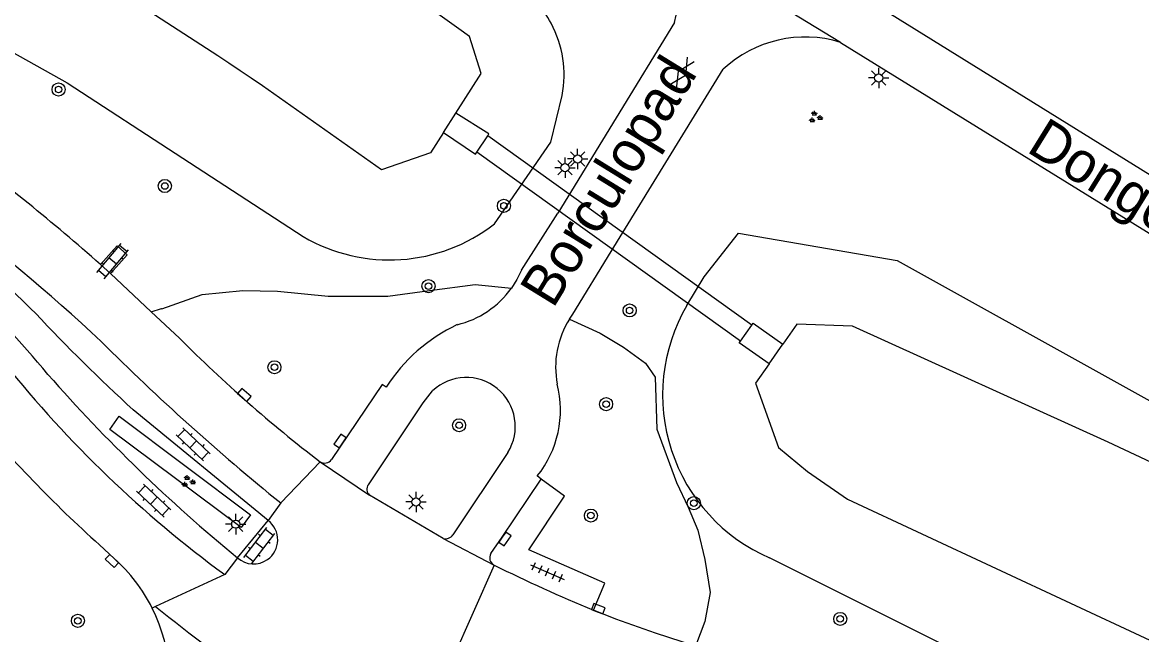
# Model space of a CAD drawing. Extents: x 128000 to 131008, y 398996 to 402500.
# Drawn here: x 129840.4 to 129908.8, y 399451.3 to 399488.7 of the extents above; entities that cross this region are included whole.
import ezdxf

# ---------------------------------------------------------------- set-up
doc = ezdxf.new("R2010")
doc.units = 0
for name, color, linetype in [('gg-anno-openbare ruimte label', 7, 'Continuous'), ('gg-knt-BGT kruinlijn', 7, 'Continuous'), ('gg-knt-verharding', 7, 'Continuous'), ('gg-kntw-beschoeiing', 7, 'Continuous'), ('gg-kwrk-duiker nz vlak', 7, 'Continuous'), ('gg-kwrk-uitstroombak niveau min 01', 7, 'Continuous'), ('gt-grn-groengrens', 7, 'Continuous'), ('gt-grn-weggrens', 7, 'Continuous'), ('gt-symb-boom', 7, 'Continuous'), ('gt-symb-gesloten verharding', 7, 'Continuous'), ('gt-symb-groenvak', 7, 'Continuous'), ('gt-symb-klinker verharding', 7, 'Continuous'), ('gt-symb-kolk', 7, 'Continuous'), ('gt-symb-lichtmast', 7, 'Continuous'), ('gt-symb-tegel verharding', 7, 'Continuous')]:
    doc.layers.add(name, color=color, linetype=linetype)

# ---------------------------------------------------------------- blocks, each defined once
blk = doc.blocks.new('gt0-GESVH1')
at = {"layer": 'gt-symb-gesloten verharding'}
for p, q in [((-0.992, -0.261), (0.008, 0.239)), ((0.008, -0.261), (-0.992, 0.239)), ((0.008, 0.239), (1.008, -0.261)), ((1.008, 0.239), (0.008, -0.261))]:
    blk.add_line(p, q, dxfattribs=at)
blk = doc.blocks.new('gt0-BOOM')
at = {"layer": 'gt-symb-boom'}
for radius in [0.4, 0.2]:
    blk.add_circle((0, 0), radius, dxfattribs=at)
blk = doc.blocks.new('gt0-LMAST')
at = {"layer": 'gt-symb-lichtmast'}
for p, q in [((-0.182, 0.173), (-0.447, 0.438)), ((-0.005, 0.246), (-0.005, 0.621)), ((0.172, 0.173), (0.437, 0.438)), ((-0.255, -0.004), (-0.63, -0.004)), ((-0.182, -0.181), (-0.447, -0.446)), ((-0.005, -0.254), (-0.005, -0.629)), ((0.437, -0.446), (0.172, -0.181)), ((0.245, -0.004), (0.62, -0.004))]:
    blk.add_line(p, q, dxfattribs=at)
blk.add_circle((-0.005, -0.004), 0.25, dxfattribs=at)
blk = doc.blocks.new('gt0-GRVAK')
at = {"layer": 'gt-symb-groenvak'}
for p, q in [((-0.11, 0.189), (-0.228, 0.24)), ((-0.182, 0.153), (0.088, 0.153)), ((-0.091, 0.211), (-0.156, 0.322)), ((-0.047, 0.214), (-0.047, 0.393)), ((-0.004, 0.211), (0.061, 0.322)), ((0.015, 0.189), (0.133, 0.24)), ((0.262, -0.052), (0.197, 0.059)), ((0.305, -0.049), (0.305, 0.13)), ((0.349, -0.052), (0.414, 0.059)), ((-0.245, -0.228), (-0.363, -0.177)), ((-0.318, -0.264), (-0.047, -0.264)), ((-0.226, -0.206), (-0.291, -0.095)), ((-0.183, -0.203), (-0.183, -0.024)), ((-0.139, -0.206), (-0.074, -0.095)), ((-0.12, -0.228), (-0.002, -0.177)), ((0.243, -0.074), (0.125, -0.023)), ((0.17, -0.11), (0.441, -0.11)), ((0.368, -0.074), (0.486, -0.023))]:
    blk.add_line(p, q, dxfattribs=at)
blk = doc.blocks.new('gt0-KOLK')
at = {"layer": 'gt-symb-kolk'}
blk.add_lwpolyline([(0, 0), (0.375, 0), (0.375, 0.4), (-0.375, 0.4), (-0.375, 0), (0, 0)], dxfattribs=at)
blk = doc.blocks.new('gt0-TEG1')
at = {"layer": 'gt-symb-tegel verharding'}
for p, q in [((-1.125, 0), (1.125, 0)), ((-0.9, -0.25), (-0.9, 0.25)), ((-0.45, -0.25), (-0.45, 0.25)), ((0, -0.25), (0, 0.25)), ((0.45, -0.25), (0.45, 0.25)), ((0.9, -0.25), (0.9, 0.25))]:
    blk.add_line(p, q, dxfattribs=at)
blk = doc.blocks.new('gt0-KL1')
at = {"layer": 'gt-symb-klinker verharding'}
for p, q in [((-1.15, 0.3), (1.15, 0.3)), ((-1, -0.3), (-1, 0.3)), ((-0.5, 0.3), (-0.5, 0.45)), ((0, -0.3), (0, 0.3)), ((0.5, 0.3), (0.5, 0.45)), ((1, -0.3), (1, 0.3)), ((-1.15, -0.3), (1.15, -0.3)), ((-0.5, -0.45), (-0.5, -0.3)), ((0.5, -0.45), (0.5, -0.3))]:
    blk.add_line(p, q, dxfattribs=at)

msp = doc.modelspace()

# ---------------------------------------------------------------- linework, layer by layer
at = {"layer": 'gg-knt-BGT kruinlijn'}
for p, q in [((129872.713, 399481.381), (129873.403, 399484.224)), ((129870.229, 399477.781), (129872.713, 399481.381)), ((129850.229, 399480.403), (129857.59, 399475.61)), ((129869.268, 399476.388), (129870.229, 399477.781)), ((129881.013, 399471.404), (129882.061, 399473.153))]:
    msp.add_line(p, q, dxfattribs=at)
for points in [[(129754.833, 399532.804), (129816.375, 399500), (129843.17, 399485), (129850.229, 399480.403)], [(129882.061, 399473.153), (129884.16, 399475.826), (129893.846, 399474.15), (129920.495, 399459.357), (129945.005, 399446.9), (129962.372, 399438.193), (129987.341, 399423.266), (130007.527, 399411.097)], [(129926.346, 399435.471), (129922.39, 399437.85), (129886.066, 399456.001)]]:
    msp.add_lwpolyline(points, dxfattribs=at)
for centre, radius, start, end in [((129866.798, 399485.461), 6.72, 28.12448, 55.60177), ((129866.796, 399485.46), 6.722, 349.4, 28.12556), ((129862.854, 399484.633), 10.446, 239.74281, 307.88013), ((129890.365, 399465.942), 10.83, 149.71025, 246.61421)]:
    msp.add_arc(centre, radius, start, end, dxfattribs=at)
at = {"layer": 'gg-knt-verharding'}
for p, q in [((129880.251, 399488.683), (129873.142, 399477.044)), ((129876.399, 399474.71), (129883.237, 399485.822)), ((129870.915, 399473.556), (129873.142, 399477.044)), ((129874.048, 399470.874), (129876.399, 399474.71)), ((129845.819, 399473.349), (129845.205, 399473.911)), ((129848.308, 399471.023), (129845.819, 399473.349)), ((129850.042, 399469.403), (129848.308, 399471.023)), ((129873.848, 399470.58), (129874.048, 399470.874)), ((129855.453, 399458.281), (129847.214, 399465.035)), ((129870.087, 399462.442), (129866.732, 399457.412)), ((129872.118, 399460.806), (129871.88, 399461.005)), ((129866.139, 399457.182), (129861.633, 399459.84)), ((129856.214, 399459.357), (129855.453, 399458.281)), ((129853.569, 399456.006), (129855.453, 399458.281)), ((129845.14, 399456.804), (129846.044, 399455.962)), ((129853.569, 399456.006), (129852.792, 399454.983)), ((129848.576, 399453.043), (129848.372, 399452.941))]:
    msp.add_line(p, q, dxfattribs=at)
for points in [[(130042.833, 399400.326), (130030.339, 399405.524), (130024.789, 399408.334), (130016.813, 399412.876), (130006.591, 399419.096), (129976.827, 399437.553), (129931.27, 399465.751), (129892.435, 399489.823), (129879.683, 399497.686)], [(129890.391, 399487.466), (129929.148, 399463.527), (129975.312, 399434.955), (130004.598, 399416.806), (130021.305, 399406.557)], [(129845.205, 399473.911), (129846.223, 399475.053), (129846.847, 399474.492), (129845.819, 399473.349)], [(129870.915, 399473.556), (129870.639, 399472.992), (129870.301, 399472.46)], [(129862.656, 399466.424), (129862.409, 399466.577), (129859.314, 399462.009)], [(129861.573, 399460.466), (129864.922, 399465.456), (129865.485, 399466.194)], [(129869.043, 399456.263), (129869.744, 399457.268), (129872.118, 399460.806)], [(129875.307, 399452.809), (129876.015, 399454.458), (129871.374, 399456.5), (129873.544, 399459.777), (129872.118, 399460.806)], [(129881.55, 399450.609), (129879.103, 399451.402), (129876.678, 399452.271), (129875.307, 399452.809)]]:
    msp.add_lwpolyline(points, dxfattribs=at)
for centre, radius, start, end in [((129874.573, 399490.209), 5.879, 344.95818, 54.64663), ((129888.236, 399480.455), 7.335, 72.91508, 132.96885), ((129758.709, 399376.107), 127.116, 47.09388, 58.88639), ((129758.408, 399375.816), 130.982, 48.49683, 53.55676), ((129751.044, 399379.117), 128.709, 45.51039, 51.08103), ((129755.223, 399393.864), 113.618, 40.2006, 48.06858), ((129865.673, 399475.773), 5.692, 283.37792, 324.40062), ((129918.421, 399543.109), 105.67, 223.08015, 227.63399), ((129871.473, 399460.77), 10.474, 115.33923, 147.32771), ((129878.488, 399467.644), 5.49, 147.67815, 190.9347), ((129910.366, 399529.428), 85.1, 224.85785, 232.54641), ((129944.549, 399568.619), 140.504, 225.02986, 231.04539), ((129895.09, 399512.547), 71.434, 218.70496, 233.69153), ((129916.899, 399533.013), 99.704, 221.3065, 230.56627), ((129867.542, 399464.019), 2.994, 328.22236, 133.39708), ((129866.907, 399465.017), 6.39, 321.10228, 14.36732), ((129899.154, 399516.906), 80.807, 220.07276, 228.05406), ((129858.893, 399462.306), 0.516, 237.39604, 324.78212), ((129861.918, 399460.183), 0.446, 140.68857, 230.2612), ((129854.553, 399457.108), 1.478, 305.2356, 52.50175), ((129866.248, 399457.781), 0.609, 259.69384, 322.70456), ((129839.467, 399448.486), 9.957, 26.57661, 48.65949), ((129854.554, 399457.109), 1.478, 228.24294, 305.21431), ((129869.477, 399456.009), 0.503, 149.66301, 241.6398), ((129914.819, 399547.813), 102.893, 243.70465, 247.4174), ((129839.52, 399448.526), 9.892, 337.7605, 26.50715), ((129900.957, 399516.832), 82.54, 230.60885, 242.05926)]:
    msp.add_arc(centre, radius, start, end, dxfattribs=at)
at = {"layer": 'gg-kntw-beschoeiing'}
msp.add_line((129867.75, 399487.82), (129867.099, 399488.287), dxfattribs=at)
for points in [[(129867.099, 399488.287), (129860.76, 399492.83), (129849.515, 399500)], [(129866.915, 399483.153), (129868.45, 399485.57), (129867.75, 399487.82)], [(129866.158, 399481.961), (129865.37, 399480.72), (129862.37, 399479.69), (129855.1, 399484.81)], [(129966.382, 399431.237), (129961.579, 399433.516), (129951.769, 399438.467), (129949.259, 399439.786), (129946.789, 399441.18), (129944.356, 399442.638), (129941.957, 399444.15), (129939.591, 399445.714), (129937.26, 399447.33), (129922.62, 399455.61), (129906.74, 399463.06), (129891.12, 399470.14), (129887.72, 399470.27), (129886.871, 399469.049)], [(129886.038, 399467.851), (129885.21, 399466.66), (129886.61, 399462.74), (129888.39, 399461.27), (129890.82, 399459.58), (129918.05, 399446.89), (129928.63, 399440.97), (129939.043, 399434.468)]]:
    msp.add_lwpolyline(points, dxfattribs=at)
msp.add_arc((129693.793, 399246.822), 287.504, 55.87073, 61.11846, dxfattribs=at)
at = {"layer": 'gg-kwrk-duiker nz vlak'}
for p, q in [((129884.978, 399470.214), (129868.853, 399481.765)), ((129884.282, 399469.236), (129868.187, 399480.765))]:
    msp.add_line(p, q, dxfattribs=at)
at = {"layer": 'gg-kwrk-uitstroombak niveau min 01'}
for p, q in [((129866.158, 399481.961), (129866.915, 399483.153)), ((129868.187, 399480.765), (129868.853, 399481.765)), ((129884.282, 399469.236), (129884.978, 399470.214)), ((129886.038, 399467.851), (129886.871, 399469.049))]:
    msp.add_line(p, q, dxfattribs=at)
for points in [[(129868.853, 399481.765), (129868.93, 399481.88), (129866.915, 399483.153)], [(129866.158, 399481.961), (129868.11, 399480.65), (129868.187, 399480.765)], [(129884.978, 399470.214), (129885.06, 399470.33), (129886.871, 399469.049)], [(129886.038, 399467.851), (129884.2, 399469.12), (129884.282, 399469.236)]]:
    msp.add_lwpolyline(points, dxfattribs=at)
at = {"layer": 'gt-grn-groengrens'}
for points in [[(129848.308, 399471.023), (129848.934, 399471.232), (129848.961, 399471.206), (129851.409, 399472.078), (129853.893, 399472.331), (129856.022, 399472.28), (129859.114, 399471.976), (129862.763, 399471.976), (129865.298, 399472.331), (129868.085, 399472.686), (129870.301, 399472.46)], [(129873.848, 399470.58), (129875.728, 399469.723), (129877.136, 399468.856), (129878.49, 399467.881), (129879.077, 399467.027), (129879.187, 399463.849), (129880.378, 399460.606), (129881.09, 399459.102), (129881.686, 399457.693), (129882.119, 399455.905), (129882.444, 399453.9), (129882.119, 399452.112), (129881.55, 399450.609)], [(129845.786, 399463.84), (129846.355, 399464.653), (129854.359, 399458.638), (129853.79, 399457.865), (129845.786, 399463.84)]]:
    msp.add_lwpolyline(points, dxfattribs=at)
at = {"layer": 'gt-grn-weggrens'}
for p, q in [((129890.391, 399487.466), (129877.975, 399495.004)), ((129856.214, 399459.357), (129858.615, 399461.872)), ((129858.615, 399461.872), (129861.633, 399459.84)), ((129866.139, 399457.182), (129869.238, 399455.567)), ((129852.792, 399454.983), (129848.576, 399453.043)), ((129869.238, 399455.567), (129866.619, 399449.656))]:
    msp.add_line(p, q, dxfattribs=at)

# ---------------------------------------------------------------- block references
at = {"layer": 'gt-symb-boom'}
for p in [(129842.653, 399484.59), (129849.138, 399478.699), (129869.845, 399477.491), (129865.237, 399472.589), (129877.52, 399471.106), (129855.831, 399467.636), (129876.082, 399465.383), (129867.105, 399464.096), (129881.439, 399459.345), (129875.154, 399458.586), (129843.83, 399452.165), (129890.381, 399452.279)]:
    msp.add_blockref('gt0-BOOM', p, dxfattribs=at)
at = {"layer": 'gt-symb-gesloten verharding', "rotation": 57.709051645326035}
msp.add_blockref('gt0-GESVH1', (129880.699, 399485.58), dxfattribs=at)
at = {"layer": 'gt-symb-groenvak'}
for p in [(129888.851, 399482.894), (129850.547, 399460.659)]:
    msp.add_blockref('gt0-GRVAK', p, dxfattribs=at)
at = {"layer": 'gt-symb-klinker verharding'}
for p, rotation in [((129845.954, 399474.114), 49.82757657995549), ((129850.871, 399462.933), 136.66204388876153), ((129848.459, 399459.499), 136.66204388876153), ((129854.908, 399456.762), 52.476828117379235)]:
    msp.add_blockref('gt0-KL1', p, dxfattribs=dict(at, rotation=rotation))
at = {"layer": 'gt-symb-kolk'}
for p, rotation in [((129853.862, 399465.794), -41.59548170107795), ((129860.004, 399463.022), 55.928390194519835), ((129869.744, 399457.268), -124.89812356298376), ((129846.044, 399455.962), 137.02517386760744), ((129875.531, 399452.717), -21.226768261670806)]:
    msp.add_blockref('gt0-KOLK', p, dxfattribs=dict(at, rotation=rotation))
at = {"layer": 'gt-symb-lichtmast'}
for p in [(129892.732, 399485.296), (129874.351, 399480.352), (129873.578, 399479.817), (129864.484, 399459.421), (129853.474, 399458.062)]:
    msp.add_blockref('gt0-LMAST', p, dxfattribs=at)
at = {"layer": 'gt-symb-tegel verharding', "rotation": -23.33404128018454}
msp.add_blockref('gt0-TEG1', (129872.491, 399455.138), dxfattribs=at)

# ---------------------------------------------------------------- texts
at = {"layer": 'gg-anno-openbare ruimte label'}
for s, rotation, p in [('Borculopad', 58.4, (129872.838, 399471.165)), ('Dongensekanaaldijk', 328.2, (129901.679, 399480.833))]:
    msp.add_text(s, height=2.5, rotation=rotation, dxfattribs=at).set_placement(p)

doc.saveas('drawing.dxf')
